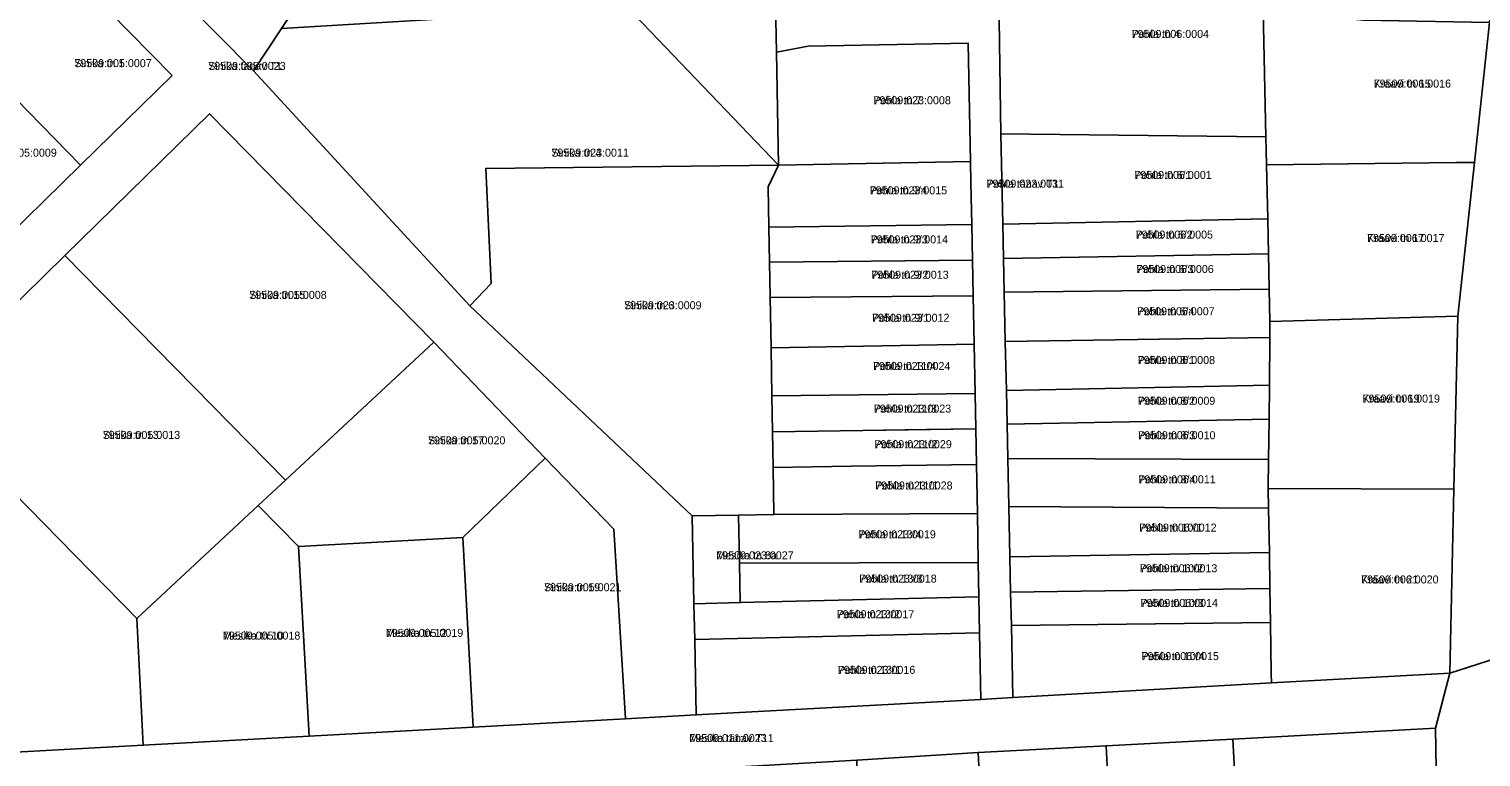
# Model space of a CAD drawing. Extents: x 643847 to 663718, y 6468443 to 6482775.
# Drawn here: x 658434.8 to 658706.9, y 6470933.7 to 6471070.1 of the extents above; entities that cross this region are included whole.
import ezdxf

# ---------------------------------------------------------------- set-up
doc = ezdxf.new("R2010")
doc.units = 0
for name, color, linetype in [('L_AADRESS', 7, 'Continuous'), ('PIIR', 7, 'Continuous'), ('TUNNUS', 7, 'Continuous')]:
    doc.layers.add(name, color=color, linetype=linetype)

msp = doc.modelspace()

# ---------------------------------------------------------------- linework, layer by layer
at = {"layer": 'PIIR'}
for points in [[(658705.68, 6471045.12), (658708.5, 6471071.36), (658713.16, 6471114.65), (658711.56, 6471118.9), (658707.89, 6471121.35), (658706.11, 6471129.75), (658689.82, 6471203.36), (658698.88, 6471208.62), (658734.86, 6471209.81), (658743.38, 6471243.53), (658755.78, 6471292.14), (658760.36, 6471314.82), (658765.5, 6471313.17), (658760.7, 6471290.4), (658727.38, 6471132.36), (658718.47, 6471080.15), (658713.7, 6471023.88), (658711.74, 6470952.85), (658701.04, 6470949.42), (658701.84, 6470983.89), (658702.59, 6471016.34)], [(658461.6, 6471061.42), (658441.96, 6471081.48), (658416.68, 6471107.25), (658424.66, 6471115.49), (658462.81, 6471076.54), (658476.83, 6471062.32), (658517.42, 6471018.28), (658559.1, 6470978.87), (658559.41, 6470962.42), (658559.54, 6470955.69), (658559.82, 6470941.57), (658546.56, 6470940.85), (658544.36, 6470976.37), (658531.54, 6470989.71), (658510.64, 6471011.43), (658468.62, 6471054.26), (658441.51, 6471027.68), (658414.39, 6471001.08), (658383.69, 6470970.97), (658376.94, 6470978.53), (658388.98, 6470990.32), (658401.04, 6471002.12), (658427.31, 6471027.85), (658444.46, 6471044.63)], [(658462.81, 6471076.54), (658484.2, 6471101.6), (658491.33, 6471095.2), (658495.76, 6471090.6), (658482.11, 6471070.21), (658476.83, 6471062.32)], [(658574.86, 6471065.78), (658575.24, 6471044.59), (658546.99, 6471074.11), (658561.6, 6471086.3), (658566.02, 6471091.72), (658574.29, 6471091.85), (658574.73, 6471071.78)], [(658616.56, 6471076.24), (658638.26, 6471075.74), (658638.37, 6471087.02), (658647.66, 6471086.94), (658647.66, 6471075.58), (658666.06, 6471075.36), (658666.09, 6471073.61), (658666.6, 6471049.89), (658616.93, 6471050.49)], [(658461.6, 6471061.42), (658444.46, 6471044.63), (658424.96, 6471064.55), (658441.96, 6471081.48)], [(658476.83, 6471062.32), (658482.11, 6471070.21), (658546.99, 6471074.11), (658575.24, 6471044.59), (658520.37, 6471043.98), (658521.38, 6471022.46), (658517.42, 6471018.28)], [(658705.68, 6471045.12), (658702.25, 6471045.09), (658666.72, 6471044.69), (658666.6, 6471049.89), (658666.09, 6471073.61), (658684.81, 6471071.8), (658708.5, 6471071.36)], [(658611.24, 6471045.28), (658575.24, 6471044.59), (658574.86, 6471065.78), (658580.82, 6471066.9), (658610.82, 6471067.47)], [(658444.46, 6471044.63), (658427.31, 6471027.85), (658415.79, 6471038.94), (658407.4, 6471046.81), (658424.96, 6471064.55)], [(658468.62, 6471054.26), (658510.64, 6471011.43), (658482.83, 6470985.56), (658441.51, 6471027.68)], [(658616.93, 6471050.49), (658666.6, 6471049.89), (658666.72, 6471044.69), (658666.94, 6471034.57), (658617.29, 6471033.57)], [(658517.42, 6471018.28), (658521.38, 6471022.46), (658520.37, 6471043.98), (658575.24, 6471044.59), (658573.32, 6471040.55), (658573.46, 6471033.01), (658573.57, 6471026.41), (658573.69, 6471019.84), (658573.85, 6471010.38), (658574.01, 6471001.4), (658574.13, 6470994.66), (658574.24, 6470987.97), (658574.4, 6470979.15), (658567.77, 6470979.03), (658559.1, 6470978.87)], [(658611.32, 6471041.28), (658611.47, 6471033.49), (658573.46, 6471033.01), (658573.32, 6471040.55), (658575.24, 6471044.59), (658611.24, 6471045.28)], [(658702.59, 6471016.34), (658667.35, 6471015.3), (658667.22, 6471021.39), (658667.08, 6471027.99), (658666.94, 6471034.57), (658666.72, 6471044.69), (658702.25, 6471045.09), (658705.68, 6471045.12)], [(658611.59, 6471026.83), (658573.57, 6471026.41), (658573.46, 6471033.01), (658611.47, 6471033.49)], [(658617.29, 6471033.57), (658666.94, 6471034.57), (658667.08, 6471027.99), (658617.43, 6471027.13)], [(658617.43, 6471027.13), (658667.08, 6471027.99), (658667.22, 6471021.39), (658617.56, 6471020.8)], [(658441.51, 6471027.68), (658482.83, 6470985.56), (658477.76, 6470980.85), (658455, 6470959.67), (658414.39, 6471001.08)], [(658611.72, 6471020.14), (658573.69, 6471019.84), (658573.57, 6471026.41), (658611.59, 6471026.83)], [(658611.9, 6471011.04), (658573.85, 6471010.38), (658573.69, 6471019.84), (658611.72, 6471020.14)], [(658617.56, 6471020.8), (658667.22, 6471021.39), (658667.35, 6471015.3), (658667.32, 6471012.34), (658617.76, 6471011.57)], [(658701.84, 6470983.89), (658667.05, 6470984), (658667.1, 6470989.47), (658667.18, 6470997.04), (658667.24, 6471003.37), (658667.32, 6471012.34), (658667.35, 6471015.3), (658702.59, 6471016.34)], [(658510.64, 6471011.43), (658531.54, 6470989.71), (658516.07, 6470974.83), (658485.31, 6470973.14), (658477.76, 6470980.85), (658482.83, 6470985.56)], [(658617.76, 6471011.57), (658667.32, 6471012.34), (658667.24, 6471003.37), (658617.95, 6471002.36)], [(658612.08, 6471001.82), (658574.01, 6471001.4), (658573.85, 6471010.38), (658611.9, 6471011.04)], [(658617.95, 6471002.36), (658667.24, 6471003.37), (658667.18, 6470997.04), (658618.09, 6470996.05)], [(658414.39, 6471001.08), (658455, 6470959.67), (658456.19, 6470935.9), (658416.25, 6470933.71), (658414.7, 6470961.57), (658395.02, 6470959.67), (658383.69, 6470970.97)], [(658612.21, 6470995.18), (658574.13, 6470994.66), (658574.01, 6471001.4), (658612.08, 6471001.82)], [(658612.34, 6470988.52), (658602.98, 6470988.38), (658588.88, 6470988.18), (658574.24, 6470987.97), (658574.13, 6470994.66), (658591.06, 6470994.89), (658602.92, 6470995.06), (658612.21, 6470995.18)], [(658618.09, 6470996.05), (658667.18, 6470997.04), (658667.1, 6470989.47), (658618.22, 6470989.62)], [(658531.54, 6470989.71), (658544.36, 6470976.37), (658546.56, 6470940.85), (658518.01, 6470939.29), (658516.07, 6470974.83)], [(658618.22, 6470989.62), (658667.1, 6470989.47), (658667.05, 6470984), (658667.11, 6470980.33), (658618.41, 6470980.66)], [(658612.52, 6470979.34), (658574.4, 6470979.15), (658574.24, 6470987.97), (658588.88, 6470988.18), (658602.98, 6470988.38), (658612.34, 6470988.52)], [(658701.04, 6470949.42), (658667.63, 6470947.57), (658667.6, 6470949.32), (658667.45, 6470958.88), (658667.35, 6470965.29), (658667.24, 6470972.03), (658667.11, 6470980.33), (658667.05, 6470984), (658701.84, 6470983.89)], [(658477.76, 6470980.85), (658485.31, 6470973.14), (658487.26, 6470937.6), (658456.19, 6470935.9), (658455, 6470959.67)], [(658559.41, 6470962.42), (658559.1, 6470978.87), (658567.77, 6470979.03), (658567.94, 6470970.01), (658568.08, 6470962.63)], [(658612.69, 6470970.14), (658567.94, 6470970.01), (658567.77, 6470979.03), (658574.4, 6470979.15), (658612.52, 6470979.34)], [(658618.41, 6470980.66), (658667.11, 6470980.33), (658667.24, 6470972.03), (658618.62, 6470971.22)], [(658516.07, 6470974.83), (658518.01, 6470939.29), (658487.26, 6470937.6), (658485.31, 6470973.14)], [(658618.62, 6470971.22), (658667.24, 6470972.03), (658667.35, 6470965.29), (658618.76, 6470964.6)], [(658612.82, 6470963.72), (658568.08, 6470962.63), (658567.94, 6470970.01), (658612.69, 6470970.14)], [(658618.76, 6470964.6), (658667.35, 6470965.29), (658667.45, 6470958.88), (658618.89, 6470958.35)], [(658612.95, 6470956.99), (658559.54, 6470955.69), (658559.41, 6470962.42), (658568.08, 6470962.63), (658612.82, 6470963.72)], [(658613.19, 6470944.49), (658559.82, 6470941.57), (658559.54, 6470955.69), (658612.95, 6470956.99)], [(658618.89, 6470958.35), (658667.45, 6470958.88), (658667.6, 6470949.32), (658667.63, 6470947.57), (658619.18, 6470944.82)], [(658701.04, 6470949.42), (658711.74, 6470952.85), (658715.37, 6470870.27), (658735.49, 6470707.87), (658721.6, 6470721.97), (658719.18, 6470763.96), (658709.2, 6470777.71), (658706.55, 6470806.51), (658704.34, 6470830.69), (658701.95, 6470850.37), (658699.54, 6470869.4), (658698.95, 6470904.4), (658698.37, 6470939.12)], [(658450.76, 6470925.47), (658420.04, 6470923.57), (658416.25, 6470933.71), (658456.19, 6470935.9), (658487.26, 6470937.6), (658518.01, 6470939.29), (658546.56, 6470940.85), (658559.82, 6470941.57), (658613.19, 6470944.49), (658619.18, 6470944.82), (658667.63, 6470947.57), (658701.04, 6470949.42), (658698.37, 6470939.12), (658660.42, 6470937.03), (658636.63, 6470935.81), (658612.66, 6470934.56), (658589.91, 6470933.08), (658565.82, 6470931.73), (658538.09, 6470930.18), (658509.75, 6470928.61), (658481.92, 6470927.03)], [(658660.42, 6470937.03), (658698.37, 6470939.12), (658698.95, 6470904.4), (658690.85, 6470903.73), (658662.3, 6470902.3)], [(658636.63, 6470935.81), (658636.89, 6470930.82), (658638.2, 6470905.85), (658638.42, 6470900.76), (658637.08, 6470900.89), (658614.49, 6470899.59), (658614.23, 6470904.6), (658612.92, 6470929.56), (658612.66, 6470934.56)], [(658660.42, 6470937.03), (658662.3, 6470902.3), (658661.04, 6470902.26), (658638.42, 6470900.76), (658638.2, 6470905.85), (658636.89, 6470930.82), (658636.63, 6470935.81)], [(658612.66, 6470934.56), (658612.92, 6470929.56), (658614.23, 6470904.6), (658614.49, 6470899.59), (658613.12, 6470899.51), (658590.2, 6470898.2), (658590.16, 6470903.46), (658589.95, 6470928.37), (658589.91, 6470933.08)]]:
    msp.add_lwpolyline(points, close=True, dxfattribs=at)
msp.add_lwpolyline([(658616.56, 6471076.24), (658616.93, 6471050.49), (658617.29, 6471033.57), (658617.43, 6471027.13), (658617.56, 6471020.8), (658617.76, 6471011.57), (658617.95, 6471002.36), (658618.09, 6470996.05), (658618.22, 6470989.62), (658618.41, 6470980.66), (658618.62, 6470971.22), (658618.76, 6470964.6), (658618.89, 6470958.35), (658619.18, 6470944.82), (658613.19, 6470944.49), (658612.95, 6470956.99), (658612.82, 6470963.72), (658612.69, 6470970.14), (658612.52, 6470979.34), (658612.34, 6470988.52), (658612.21, 6470995.18), (658612.08, 6471001.82), (658611.9, 6471011.04), (658611.72, 6471020.14), (658611.59, 6471026.83), (658611.47, 6471033.49), (658611.32, 6471041.28), (658611.24, 6471045.28), (658610.82, 6471067.47), (658580.82, 6471066.9), (658574.86, 6471065.78), (658574.73, 6471071.78)], dxfattribs=at)

# ---------------------------------------------------------------- texts
at = {"layer": 'L_AADRESS'}
for s, p in [('Pohla tn 4', (658641.44, 6471068.46)), ('Sinika tn 1', (658443.28, 6471062.98)), ('Sinika tänav T1', (658468.38, 6471062.46)), ('Kraavi tn 15', (658686.79, 6471059.15)), ('Pohla tn 7', (658593.04, 6471056.03)), ('Sinika tn 4', (658532.7, 6471046.2)), ('Pohla tänav T1', (658614.24, 6471040.39)), ('Pohla tn 6/1', (658641.94, 6471042.03)), ('Pohla tn 9/4', (658592.35, 6471039.15)), ('Pohla tn 9/3', (658592.52, 6471029.95)), ('Pohla tn 6/2', (658642.18, 6471030.85)), ('Kraavi tn 17', (658685.56, 6471030.21)), ('Pohla tn 6/3', (658642.32, 6471024.4)), ('Pohla tn 9/2', (658592.64, 6471023.33)), ('Sinika tn 15', (658476.07, 6471019.55)), ('Sinika tn 6', (658546.33, 6471017.61)), ('Pohla tn 9/1', (658592.79, 6471015.26)), ('Pohla tn 6/4', (658642.49, 6471016.48)), ('Pohla tn 8/1', (658642.56, 6471007.35)), ('Pohla tn 11/4', (658592.96, 6471006.22)), ('Pohla tn 8/2', (658642.61, 6470999.71)), ('Kraavi tn 19', (658684.71, 6471000.12)), ('Pohla tn 11/3', (658593.11, 6470998.24)), ('Sinika tn 13', (658448.61, 6470993.31)), ('Sinika tn 17', (658509.56, 6470992.29)), ('Pohla tn 11/2', (658593.23, 6470991.57)), ('Pohla tn 8/3', (658642.64, 6470993.25)), ('Pohla tn 11/1', (658593.37, 6470983.83)), ('Pohla tn 8/4', (658642.69, 6470984.98)), ('Pohla tn 13/4', (658590.23, 6470974.68)), ('Pohla tn 10/1', (658642.85, 6470975.94)), ('Mesika tn 8a', (658563.59, 6470970.74)), ('Pohla tn 13/3', (658590.39, 6470966.38)), ('Pohla tn 10/2', (658642.99, 6470968.32)), ('Sinika tn 19', (658531.32, 6470964.76)), ('Kraavi tn 21', (658684.45, 6470966.22)), ('Pohla tn 10/3', (658643.11, 6470961.82)), ('Pohla tn 13/2', (658586.18, 6470959.71)), ('Mesika tn 10', (658471.13, 6470955.7)), ('Mesika tn 12', (658501.66, 6470956.21)), ('Pohla tn 10/4', (658643.29, 6470951.85)), ('Pohla tn 13/1', (658586.38, 6470949.28)), ('Mesika tänav T11', (658558.53, 6470936.5))]:
    msp.add_text(s, height=1.5, dxfattribs=at).set_placement(p)
at = {"layer": 'TUNNUS'}
for s, p in [('79509:006:0004', (658641.44, 6471068.46)), ('79509:005:0007', (658443.28, 6471062.98)), ('79509:005:0023', (658468.38, 6471062.46)), ('79509:006:0016', (658686.79, 6471059.15)), ('79509:023:0008', (658593.04, 6471056.03)), ('79509:005:0009', (658425.49, 6471046.2)), ('79509:023:0011', (658532.7, 6471046.2)), ('79509:023:0031', (658614.24, 6471040.39)), ('79509:006:0001', (658641.94, 6471042.03)), ('79509:023:0015', (658592.35, 6471039.15)), ('79509:023:0014', (658592.52, 6471029.95)), ('79509:006:0005', (658642.18, 6471030.85)), ('79509:006:0017', (658685.56, 6471030.21)), ('79509:006:0006', (658642.32, 6471024.4)), ('79509:023:0013', (658592.64, 6471023.33)), ('79509:005:0008', (658476.07, 6471019.55)), ('79509:023:0009', (658546.33, 6471017.61)), ('79509:006:0007', (658642.49, 6471016.48)), ('79509:023:0012', (658592.79, 6471015.26)), ('79509:006:0008', (658642.56, 6471007.35)), ('79509:023:0024', (658592.96, 6471006.22)), ('79509:006:0009', (658642.61, 6470999.71)), ('79509:006:0019', (658684.71, 6471000.12)), ('79509:023:0023', (658593.11, 6470998.24)), ('79509:005:0013', (658448.61, 6470993.31)), ('79509:005:0020', (658509.56, 6470992.29)), ('79509:023:0029', (658593.23, 6470991.57)), ('79509:006:0010', (658642.64, 6470993.25)), ('79509:023:0028', (658593.37, 6470983.83)), ('79509:006:0011', (658642.69, 6470984.98)), ('79509:023:0019', (658590.23, 6470974.68)), ('79509:006:0012', (658642.85, 6470975.94)), ('79509:023:0027', (658563.59, 6470970.74)), ('79509:023:0018', (658590.39, 6470966.38)), ('79509:006:0013', (658642.99, 6470968.32)), ('79509:005:0021', (658531.32, 6470964.76)), ('79509:006:0020', (658684.45, 6470966.22)), ('79509:006:0014', (658643.11, 6470961.82)), ('79509:023:0017', (658586.18, 6470959.71)), ('79509:005:0018', (658471.13, 6470955.7)), ('79509:005:0019', (658501.66, 6470956.21)), ('79509:006:0015', (658643.29, 6470951.85)), ('79509:023:0016', (658586.38, 6470949.28)), ('79509:011:0023', (658558.53, 6470936.5))]:
    msp.add_text(s, height=1.5, dxfattribs=at).set_placement(p)

doc.saveas('drawing.dxf')
